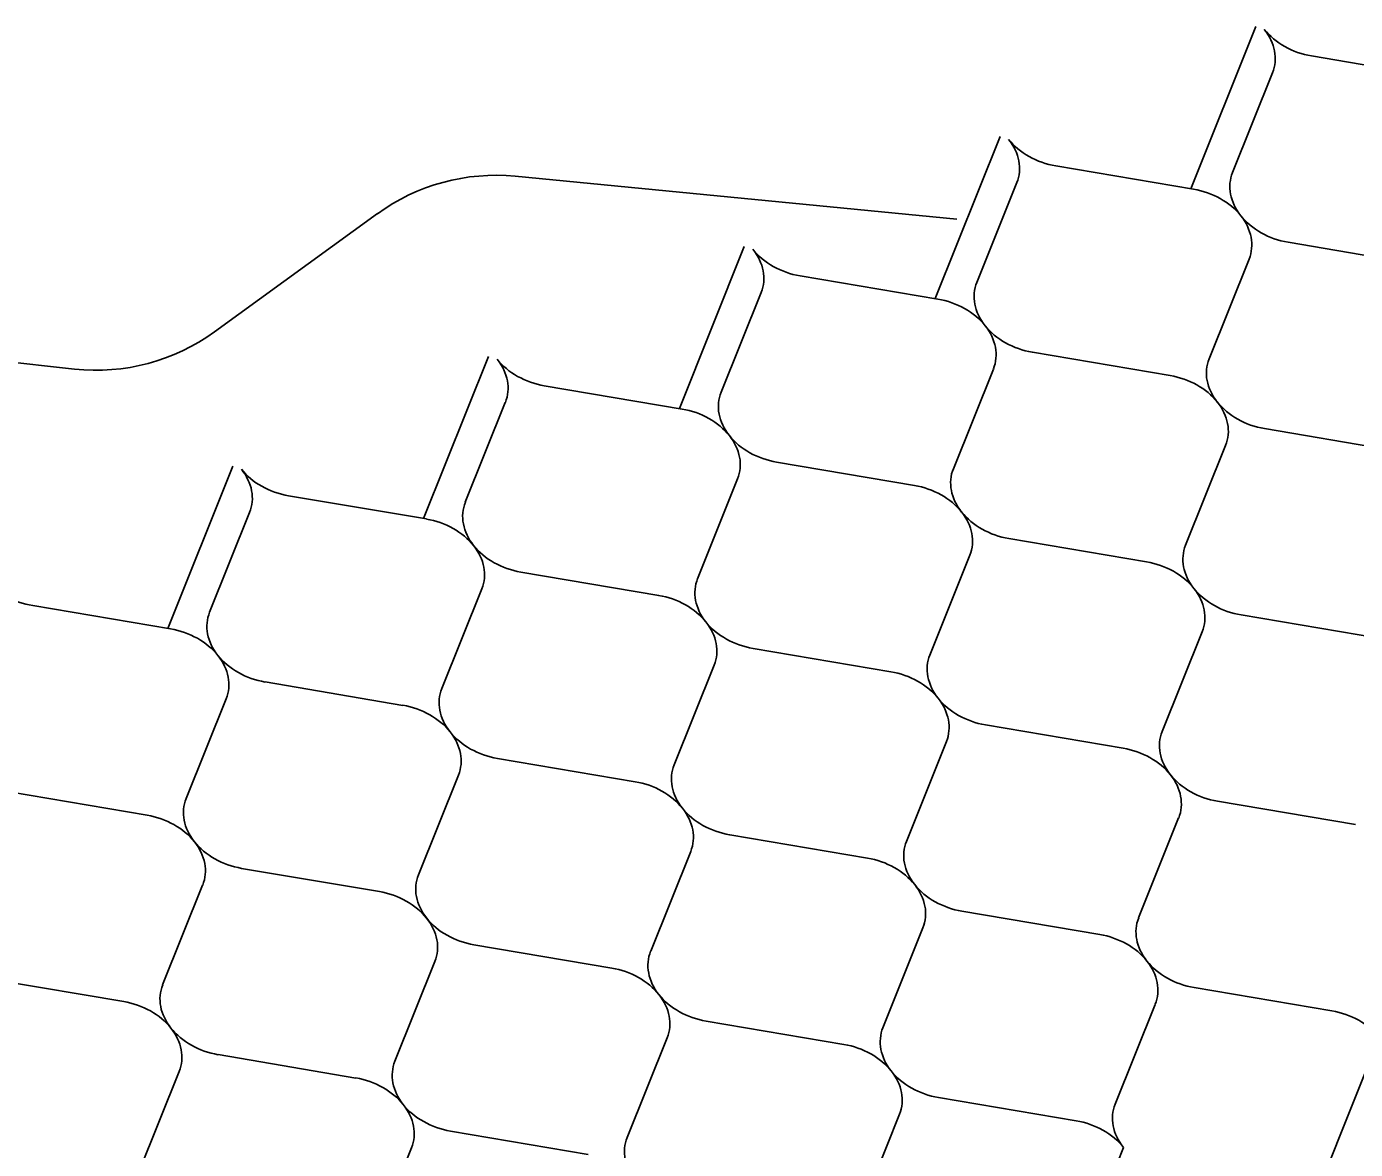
# Model space of a CAD drawing. Extents: x 638850 to 644908, y 297188 to 298900.
# Drawn here: x 638997.23 to 639030.19, y 298337.41 to 298365.27 of the extents above; entities that cross this region are included whole.
import ezdxf

# ---------------------------------------------------------------- set-up
doc = ezdxf.new("R2010")
doc.units = 0
doc.layers.add('1', color=7, linetype='Continuous')
doc.layers.add('2', color=7, linetype='Continuous')

msp = doc.modelspace()

# ---------------------------------------------------------------- linework, layer by layer
at = {"layer": '1'}
for p, q in [((639009.351, 298361.557), (639020.305, 298360.491)), ((639001.891, 298357.697), (639005.931, 298360.628)), ((638995.176, 298357.124), (638998.417, 298356.773))]:
    msp.add_line(p, q, dxfattribs=at)
for centre, start, end in [((639008.867, 298356.58), 84.4439, 125.9576), ((638998.955, 298361.744), 263.8263, 305.9576)]:
    msp.add_arc(centre, 5, start, end, dxfattribs=at)
at = {"layer": '2'}
for p, q in [((639027.718, 298365.27), (639026.107, 298361.246)), ((639029.1, 298364.541), (639032.518, 298363.962)), ((639027.141, 298361.651), (639028.133, 298364.125)), ((639021.374, 298362.542), (639019.764, 298358.519)), ((639022.756, 298361.813), (639026.175, 298361.235)), ((639020.797, 298358.923), (639021.79, 298361.398)), ((639015.031, 298359.815), (639013.421, 298355.791)), ((639031.937, 298359.338), (639028.52, 298359.918)), ((639027.553, 298359.501), (639026.56, 298357.026)), ((639016.413, 298359.086), (639019.831, 298358.508)), ((639014.454, 298356.196), (639015.447, 298358.67)), ((639008.687, 298357.087), (639007.077, 298353.064)), ((639025.594, 298356.611), (639022.176, 298357.191)), ((639021.209, 298356.773), (639020.216, 298354.299)), ((639010.069, 298356.358), (639013.488, 298355.78)), ((639008.11, 298353.468), (639009.103, 298355.943)), ((639027.935, 298355.295), (639031.354, 298354.717)), ((639025.976, 298352.405), (639026.969, 298354.879)), ((639019.25, 298353.883), (639015.833, 298354.463)), ((639002.344, 298354.36), (639000.734, 298350.336)), ((639014.866, 298354.046), (639013.873, 298351.571)), ((639003.726, 298353.631), (639007.144, 298353.053)), ((639001.767, 298350.741), (639002.76, 298353.215)), ((639021.592, 298352.567), (639025.01, 298351.989)), ((639019.633, 298349.677), (639020.626, 298352.152)), ((639012.907, 298351.156), (639009.489, 298351.736)), ((639008.522, 298351.318), (639007.53, 298348.844)), ((638997.383, 298350.903), (639000.801, 298350.325)), ((639030.773, 298350.093), (639027.355, 298350.673)), ((639026.388, 298350.255), (639025.395, 298347.781)), ((639015.248, 298349.84), (639018.667, 298349.262)), ((639013.289, 298346.95), (639014.282, 298349.424)), ((639006.564, 298348.428), (639003.146, 298349.009)), ((639002.179, 298348.591), (639001.186, 298346.116)), ((639024.429, 298347.365), (639021.012, 298347.945)), ((639020.045, 298347.528), (639019.052, 298345.053)), ((639008.905, 298347.112), (639012.323, 298346.534)), ((639006.946, 298344.222), (639007.939, 298346.697)), ((639000.22, 298345.701), (638996.803, 298346.281)), ((639026.771, 298346.049), (639030.189, 298345.471)), ((639024.812, 298343.159), (639025.805, 298345.634)), ((639018.086, 298344.638), (639014.668, 298345.218)), ((639013.701, 298344.8), (639012.709, 298342.326)), ((639002.562, 298344.385), (639005.98, 298343.807)), ((639000.603, 298341.495), (639001.595, 298343.969)), ((639020.427, 298343.322), (639023.846, 298342.744)), ((639018.468, 298340.432), (639019.461, 298342.906)), ((639011.742, 298341.91), (639008.325, 298342.49)), ((639007.358, 298342.073), (639006.365, 298339.598)), ((638996.218, 298341.658), (638999.637, 298341.079)), ((639029.608, 298340.847), (639026.191, 298341.427)), ((639025.224, 298341.009), (639024.231, 298338.535)), ((639014.084, 298340.594), (639017.502, 298340.016)), ((639012.125, 298337.704), (639013.118, 298340.179)), ((639030.779, 298340.19), (639029.179, 298336.191)), ((639005.399, 298339.183), (639001.982, 298339.763)), ((639001.015, 298339.345), (639000.022, 298336.871)), ((639023.265, 298338.119), (639019.847, 298338.7)), ((639018.88, 298338.282), (639017.887, 298335.807)), ((639007.74, 298337.867), (639011.159, 298337.289)), ((639005.782, 298334.977), (639006.774, 298337.451)), ((639024.436, 298337.462), (639022.835, 298333.464))]:
    msp.add_line(p, q, dxfattribs=at)
for centre, start_param, end_param in [((639026.628, 298364.64), 3.045062, 3.936083), ((639029.23, 298365.758), 0.794491, 1.685512), ((639020.285, 298361.912), 3.045062, 3.936083), ((639022.887, 298363.031), 0.794491, 1.685512), ((639028.648, 298361.136), 6.186654, 7.077676), ((639026.046, 298360.017), 3.936083, 4.827105), ((639026.046, 298360.017), 3.045062, 3.936083), ((639028.648, 298361.136), 0.794491, 1.685512), ((639013.942, 298359.185), 3.045062, 3.936083), ((639016.543, 298360.303), 0.794491, 1.685512), ((639022.304, 298358.408), 6.186654, 7.077676), ((639019.703, 298357.289), 3.936083, 4.827105), ((639019.703, 298357.289), 3.045062, 3.936083), ((639022.304, 298358.408), 0.794491, 1.685512), ((639007.598, 298356.457), 3.045062, 3.936083), ((639010.2, 298357.576), 0.794491, 1.685512), ((639028.065, 298356.513), 6.186654, 7.077676), ((639025.464, 298355.394), 3.936083, 4.827105), ((639015.961, 298355.681), 6.186654, 7.077676), ((639013.359, 298354.562), 3.936083, 4.827105), ((639025.464, 298355.394), 3.045062, 3.936083), ((639028.065, 298356.513), 0.794491, 1.685512), ((639013.359, 298354.562), 3.045062, 3.936083), ((639015.961, 298355.681), 0.794491, 1.685512), ((639001.255, 298353.73), 3.045062, 3.936083), ((639003.856, 298354.848), 0.794491, 1.685512), ((639021.722, 298353.785), 6.186654, 7.077676), ((639019.12, 298352.667), 3.936083, 4.827105), ((639009.618, 298352.953), 6.186654, 7.077676), ((639019.12, 298352.667), 3.045062, 3.936083), ((639021.722, 298353.785), 0.794491, 1.685512), ((639007.016, 298351.834), 3.936083, 4.827105), ((639027.483, 298351.89), 6.186654, 7.077676), ((639007.016, 298351.834), 3.045062, 3.936083), ((639009.618, 298352.953), 0.794491, 1.685512), ((639024.881, 298350.771), 3.936083, 4.827105), ((638997.513, 298352.121), 0.794491, 1.685512), ((639015.379, 298351.058), 6.186654, 7.077676), ((639012.777, 298349.939), 3.936083, 4.827105), ((639027.483, 298351.89), 0.794491, 1.685512), ((639024.881, 298350.771), 3.045062, 3.936083), ((639003.274, 298350.226), 6.186654, 7.077676), ((639012.777, 298349.939), 3.045062, 3.936083), ((639015.379, 298351.058), 0.794491, 1.685512), ((639000.672, 298349.107), 3.936083, 4.827105), ((639000.672, 298349.107), 3.045062, 3.936083), ((639003.274, 298350.226), 0.794491, 1.685512), ((639021.14, 298349.163), 6.186654, 7.077676), ((639018.538, 298348.044), 3.936083, 4.827105), ((639009.035, 298348.33), 6.186654, 7.077676), ((639018.538, 298348.044), 3.045062, 3.936083), ((639021.14, 298349.163), 0.794491, 1.685512), ((639006.434, 298347.212), 3.936083, 4.827105), ((639006.434, 298347.212), 3.045062, 3.936083), ((639009.035, 298348.33), 0.794491, 1.685512), ((639026.901, 298347.267), 6.186654, 7.077676), ((639024.299, 298346.148), 3.936083, 4.827105), ((639014.797, 298346.435), 6.186654, 7.077676), ((639012.195, 298345.316), 3.936083, 4.827105), ((639024.299, 298346.148), 3.045062, 3.936083), ((639026.901, 298347.267), 0.794491, 1.685512), ((639002.692, 298345.603), 6.186654, 7.077676), ((639014.797, 298346.435), 0.794491, 1.685512), ((639012.195, 298345.316), 3.045062, 3.936083), ((639000.09, 298344.484), 3.936083, 4.827105), ((639000.09, 298344.484), 3.045062, 3.936083), ((639002.692, 298345.603), 0.794491, 1.685512), ((639020.558, 298344.54), 6.186654, 7.077676), ((639017.956, 298343.421), 3.936083, 4.827105), ((639008.453, 298343.708), 6.186654, 7.077676), ((639017.956, 298343.421), 3.045062, 3.936083), ((639020.558, 298344.54), 0.794491, 1.685512), ((639005.851, 298342.589), 3.936083, 4.827105), ((639005.851, 298342.589), 3.045062, 3.936083), ((639008.453, 298343.708), 0.794491, 1.685512), ((639026.319, 298342.644), 6.186654, 7.077676), ((639023.717, 298341.526), 3.936083, 4.827105), ((639014.214, 298341.812), 6.186654, 7.077676), ((639011.613, 298340.694), 3.936083, 4.827105), ((639023.717, 298341.526), 3.045062, 3.936083), ((639026.319, 298342.644), 0.794491, 1.685512), ((639002.11, 298340.98), 6.186654, 7.077676), ((639011.613, 298340.694), 3.045062, 3.936083), ((639014.214, 298341.812), 0.794491, 1.685512), ((638999.508, 298339.861), 3.936083, 4.827105), ((639029.478, 298339.63), 3.936083, 4.827105), ((638999.508, 298339.861), 3.045062, 3.936083), ((639002.11, 298340.98), 0.794491, 1.685512), ((639019.975, 298339.917), 6.186654, 7.077676), ((639017.374, 298338.798), 3.936083, 4.827105), ((639007.871, 298339.085), 6.186654, 7.077676), ((639017.374, 298338.798), 3.045062, 3.936083), ((639019.975, 298339.917), 0.794491, 1.685512), ((639005.269, 298337.966), 3.936083, 4.827105), ((639005.269, 298337.966), 3.045062, 3.936083), ((639007.871, 298339.085), 0.794491, 1.685512), ((639025.736, 298338.021), 6.186654, 7.077676), ((639023.135, 298336.903), 3.936083, 4.827105), ((639013.632, 298337.189), 6.186654, 7.077676)]:
    msp.add_ellipse(centre, major_axis=(-1.543, 0.403), ratio=0.764477, start_param=start_param, end_param=end_param, dxfattribs=at)

doc.saveas('drawing.dxf')
